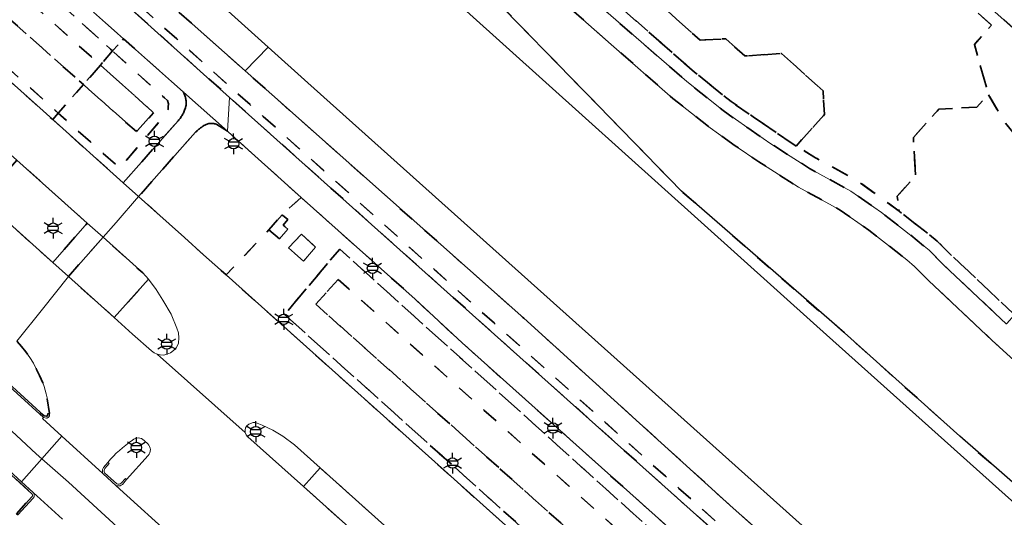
# Model space of a CAD drawing. Extents: x 105780 to 185197, y 477999 to 525027.
# Tile 228 of 562: x 107245 to 107366, y 478591 to 478652. Entities that reach past the tile are written whole.
import ezdxf
from ezdxf.enums import TextEntityAlignment as Align

# ---------------------------------------------------------------- set-up
doc = ezdxf.new("R2010")
doc.units = 0
doc.linetypes.add('XX-HIDDEN', pattern=[4, 2, -2])
for name, color, linetype, lineweight in [('B-GV-GR-MATERIAALGRENS-G', 252, 'XX-HIDDEN', 35), ('B-RO-IE-MEUBILAIR_WEGMEUBILAIR-S', 252, 'Continuous', 25), ('B-WE-GW-WATERGANG_SLOOT_INSTEEK-G', 252, 'Continuous', 30), ('B1-WE-VH-VERHARDING_ASFALT-GV', 252, 'Continuous', 18), ('B1-WE-VH-VERHARDING_BETON-GV', 252, 'Continuous', 18), ('B1-WE-VH-VERHARDING_BETONSTRAATSTEEN-GV', 252, 'Continuous', 18), ('B1-WE-VH-VERHARDING_TEGEL-GV', 252, 'Continuous', 18)]:
    doc.layers.add(name, color=color, linetype=linetype, lineweight=lineweight)
doc.styles.add('NLCS-ISO', font='NLCS-ISO.ttf')

# ---------------------------------------------------------------- blocks, each defined once
blk = doc.blocks.new('B-SIE-WEG_LICHTMAST-SO')
at = {"ltscale": 0.1}
for p, q in [((0, 1.27), (0, 2.53)), ((-1.1, 0.63), (-2.19, 1.27)), ((1.1, 0.63), (2.19, 1.27)), ((-1.1, -0.63), (-2.19, -1.27)), ((0, -1.27), (0, -2.53)), ((1.1, -0.63), (2.19, -1.27))]:
    blk.add_line(p, q, dxfattribs=at)
at = {"flags": 128}
for points in [[(-1.16, 0.5), (1.16, 0.5)], [(-1.16, -0.5), (1.16, -0.5)]]:
    blk.add_lwpolyline(points, dxfattribs=at)
at = {"ltscale": 0.1}
blk.add_circle((0, 0), 1.27, dxfattribs=at)
at = {"style": 'NLCS-ISO'}
blk.add_attdef('TYPE', text='', height=1.8, dxfattribs=at).set_placement((0, 2.53), align=Align.BOTTOM_CENTER)

msp = doc.modelspace()

# ---------------------------------------------------------------- linework, layer by layer
at = {"layer": 'B-GV-GR-MATERIAALGRENS-G', "flags": 128}
for points in [[(107151.653, 478750.96), (107140.294, 478761.131), (107126.392, 478773.278), (107114.762, 478783.187), (107103.227, 478792.801), (107087.394, 478805.892), (107086.686, 478805.128), (107102.59, 478792.031), (107114.118, 478782.422), (107125.739, 478772.522), (107126.129, 478772.181), (107139.632, 478760.383), (107170.61, 478732.583), (107186.678, 478718.258), (107208.313, 478698.747), (107219.241, 478689.003), (107229.188, 478680.133), (107271.031, 478642.558), (107366.082, 478557.499), (107407.845, 478520.126), (107464.973, 478468.816), (107479.245, 478456.115), (107491.738, 478444.616), (107503.691, 478434.015), (107508.432, 478429.923), (107515.389, 478424.289), (107518.895, 478421.786), (107521.941, 478419.508), (107529.904, 478414.372), (107535.14, 478411.24), (107538.979, 478409.042), (107543.722, 478406.446), (107548.646, 478404.019), (107553.714, 478401.679), (107558.939, 478399.551), (107565.846, 478396.992), (107572.354, 478394.921), (107577.749, 478393.365), (107578.891, 478393.123), (107583.54, 478392.136), (107591.485, 478390.762), (107597.827, 478389.898), (107605.293, 478389.112), (107609.203, 478388.779), (107608.826, 478389.841), (107605.388, 478390.108), (107597.947, 478390.89), (107591.638, 478391.749), (107583.728, 478393.117), (107577.991, 478394.335), (107572.644, 478395.877), (107566.171, 478397.938), (107559.3, 478400.482), (107554.112, 478402.596), (107549.076, 478404.921), (107544.182, 478407.332), (107539.468, 478409.915), (107535.644, 478412.102), (107530.431, 478415.221), (107522.512, 478420.329), (107519.485, 478422.593), (107515.994, 478425.084), (107509.074, 478430.69), (107504.349, 478434.768), (107498.687, 478439.787), (107492.407, 478445.357), (107479.915, 478456.855), (107465.64, 478469.561), (107408.513, 478520.871), (107366.748, 478558.245), (107271.698, 478643.303), (107229.854, 478680.877), (107208.98, 478699.491), (107187.345, 478719.001), (107171.402, 478733.277)], [(107084.805, 478796.956), (107092.273, 478790.919), (107099.668, 478784.795), (107107.009, 478778.606), (107114.308, 478772.367), (107118.176, 478768.994), (107129.654, 478758.728), (107146.07, 478744.324), (107255.283, 478646.49), (107256.75, 478648.224), (107146.812, 478747.792), (107138.316, 478755.244), (107120.748, 478770.378), (107111.642, 478778.018), (107098.341, 478788.829), (107091.631, 478794.158), (107084.87, 478799.427), (107078.998, 478791.885), (107089.593, 478783.152), (107108.324, 478767.543), (107116.449, 478760.658), (107125.092, 478753.168), (107133.66, 478745.591), (107250.14, 478640.628), (107253.208, 478644.111), (107131.816, 478752.033), (107117.377, 478764.679), (107082.707, 478794.569)], [(107146.07, 478744.324), (107129.654, 478758.728), (107118.176, 478768.994), (107114.308, 478772.367), (107107.009, 478778.606), (107099.668, 478784.795), (107092.273, 478790.919), (107084.805, 478796.956), (107082.707, 478794.569), (107117.377, 478764.679), (107131.816, 478752.033), (107253.208, 478644.111), (107255.283, 478646.49)], [(107337.969, 478674.66), (107337.936, 478671.586), (107334.13, 478667.357), (107328.448, 478667.054), (107322.119, 478672.739), (107316.134, 478672.478), (107312.126, 478668.022), (107313.994, 478663.816), (107319.111, 478659.213), (107320.879, 478659.308), (107324.182, 478656.336), (107324.282, 478653.239), (107328.436, 478649.534), (107331.558, 478649.701), (107333.884, 478647.608), (107338.364, 478647.911), (107343.414, 478643.367), (107343.584, 478640.447), (107340.136, 478636.614), (107342.506, 478635.191), (107347.61, 478632.388), (107352.696, 478628.68), (107352.46, 478630.492), (107354.707, 478633.02), (107354.433, 478637.666), (107357.544, 478641.125), (107362.191, 478641.369), (107363.591, 478642.901), (107361.876, 478649.015), (107363.955, 478651.374)], [(107253.208, 478644.111), (107250.14, 478640.628), (107257.629, 478633.926), (107263.163, 478640.406), (107263.338, 478640.651), (107263.549, 478641.106), (107263.549, 478641.387), (107263.584, 478641.772), (107263.478, 478642.157), (107263.093, 478642.508), (107262.323, 478643.173), (107261.902, 478643.558), (107256.75, 478648.224), (107255.283, 478646.49), (107261.762, 478640.686), (107259.66, 478638.374)], [(107255.283, 478646.49), (107253.208, 478644.111), (107259.66, 478638.374), (107261.762, 478640.686)], [(107371.824, 478631.793), (107371.084, 478633.893), (107368.265, 478636.25), (107365.524, 478639.604), (107363.591, 478642.901), (107362.191, 478641.369), (107357.544, 478641.125), (107354.433, 478637.666), (107354.707, 478633.02), (107352.46, 478630.492), (107352.696, 478628.68), (107357.353, 478625.009), (107359.2, 478623.171), (107366.782, 478616.03), (107374.064, 478624.35), (107374.477, 478624.822), (107372.977, 478627.729), (107372.59, 478629.49)], [(107245.091, 478634.894), (107240.88, 478630.11), (107249.458, 478622.42), (107253.675, 478627.2)], [(107419.714, 478495.161), (107415.934, 478495.592), (107402.927, 478503.63), (107277.742, 478616.057), (107284.461, 478624.043), (107412.618, 478508.549), (107436.575, 478487.102), (107437.858, 478488.608), (107405.571, 478517.587), (107299.405, 478612.591), (107293.659, 478617.945), (107279.747, 478630.342), (107277.426, 478628.224), (107278.143, 478627.646), (107277.578, 478626.955), (107278.152, 478626.453), (107277.136, 478625.288), (107275.836, 478626.396), (107270.609, 478620.885), (107403.802, 478501.472), (107404.128, 478501.848), (107417.221, 478493.416), (107417.607, 478493.07), (107419.195, 478494.893), (107432.269, 478483.101), (107432.737, 478482.597), (107433.137, 478483.067), (107432.657, 478483.575)], [(107261.146, 478620.365), (107260.439, 478621.138), (107255.596, 478625.479), (107251.364, 478620.711), (107256.974, 478615.681)], [(107279.787, 478625.851), (107281.528, 478624.26), (107280.036, 478622.58), (107278.216, 478624.195)], [(107397.955, 478513.288), (107281.54, 478617.323), (107284.267, 478620.342), (107435.018, 478485.275), (107436.575, 478487.102), (107412.618, 478508.549), (107284.461, 478624.043), (107277.742, 478616.057), (107402.927, 478503.63), (107415.934, 478495.592), (107419.714, 478495.161), (107432.657, 478483.575), (107433.137, 478483.067), (107434.494, 478484.66), (107421.141, 478496.487)], [(107284.267, 478620.342), (107281.54, 478617.323), (107397.955, 478513.288), (107421.141, 478496.487), (107434.494, 478484.66), (107435.018, 478485.275)], [(107348.55, 478538.296), (107346.874, 478539.396), (107345.289, 478540.64), (107282.072, 478597.355), (107280.05, 478595.066), (107420.897, 478468.701), (107425.005, 478473.522), (107362.571, 478529.576), (107361.043, 478530.89), (107359.822, 478531.785), (107358.542, 478532.598)]]:
    msp.add_lwpolyline(points, close=True, dxfattribs=at)
for points in [[(107084.87, 478799.427), (107091.631, 478794.158), (107098.341, 478788.829), (107111.642, 478778.018), (107120.748, 478770.378), (107138.316, 478755.244), (107146.812, 478747.792), (107256.75, 478648.224), (107258.111, 478649.683), (107254.425, 478652.961), (107204.796, 478697.575), (107189.158, 478711.551), (107137.619, 478757.973), (107113.836, 478778.315), (107084.363, 478802.686), (107078.025, 478795.067)], [(107078.153, 478790.882), (107078.285, 478790.775), (107089.707, 478781.393), (107102.307, 478770.865), (107111.07, 478763.43), (107119.969, 478755.77), (107128.8, 478748.022), (107249.455, 478639.85), (107250.14, 478640.628), (107133.66, 478745.591), (107125.092, 478753.168), (107116.449, 478760.658), (107108.324, 478767.543), (107089.593, 478783.152), (107078.998, 478791.885), (107084.87, 478799.427)], [(107183.952, 478724.782), (107154.895, 478751.945), (107154.217, 478753.001), (107154.255, 478754.068), (107151.653, 478750.96), (107171.402, 478733.277), (107187.345, 478719.001), (107208.98, 478699.491), (107229.854, 478680.877), (107271.698, 478643.303), (107366.748, 478558.245), (107408.513, 478520.871), (107465.64, 478469.561), (107479.915, 478456.855), (107492.407, 478445.357), (107498.687, 478439.787), (107504.349, 478434.768), (107509.074, 478430.69), (107515.994, 478425.084), (107519.485, 478422.593), (107522.512, 478420.329), (107530.431, 478415.221), (107535.644, 478412.102), (107539.468, 478409.915), (107544.182, 478407.332), (107549.076, 478404.921), (107554.112, 478402.596), (107559.3, 478400.482), (107566.171, 478397.938), (107572.644, 478395.877), (107577.991, 478394.335), (107583.728, 478393.117), (107591.638, 478391.749), (107597.947, 478390.89), (107605.388, 478390.108), (107608.826, 478389.841), (107607.367, 478393.947)], [(107529.843, 478425.199), (107521.572, 478429.478), (107504.634, 478439.57), (107501.232, 478441.941), (107497.464, 478444.829), (107485.627, 478455.175), (107453.797, 478483.944), (107418.641, 478515.303), (107416.933, 478516.839), (107384.163, 478546.309), (107332.058, 478592.802), (107306.918, 478615.603), (107272.933, 478645.778), (107183.952, 478724.782)], [(107332.708, 478636.647), (107329.656, 478638.829), (107325.093, 478642.434), (107317.586, 478648.998), (107301.663, 478663.091), (107300.153, 478664.608), (107299.93, 478664.937), (107299.132, 478666.116), (107298.203, 478667.67), (107296.626, 478670.628), (107295.821, 478671.703), (107294.957, 478672.712), (107294.141, 478673.666), (107293.241, 478674.504), (107292.252, 478675.258), (107291.298, 478675.804), (107289.132, 478676.905), (107283.419, 478679.359), (107279.524, 478681.24), (107278.379, 478682.02), (107277.448, 478682.884), (107276.726, 478683.765), (107275.977, 478684.989), (107275.448, 478686.096), (107275.14, 478687.067), (107274.993, 478688.185), (107275.059, 478690.595), (107275.211, 478691.689), (107275.645, 478692.844), (107276.218, 478693.829), (107283.53, 478702.392), (107282.758, 478703.08), (107278.368, 478698.914), (107275.354, 478696.317), (107274.802, 478695.757), (107274.301, 478695.16), (107273.046, 478693.376), (107272.36, 478692.093), (107272.107, 478691.43), (107271.857, 478690.256), (107271.798, 478689.214), (107271.863, 478688.161), (107272.05, 478687.145), (107272.353, 478686.245), (107272.769, 478685.373), (107273.499, 478684.12), (107274.311, 478682.954), (107275.236, 478681.858), (107276.752, 478680.338), (107278.4, 478678.993), (107280.066, 478677.873), (107282.245, 478676.416), (107283.789, 478675.593), (107286.945, 478674.049), (107288.479, 478673.233), (107289.933, 478672.323), (107291.268, 478671.272), (107292.284, 478670.266), (107293.225, 478669.175), (107294.112, 478668.02), (107297.569, 478663.209), (107297.429, 478663.036), (107297.429, 478662.757)], [(107301.568, 478677.47), (107306.942, 478683.707), (107307.393, 478683.324), (107316.67, 478693.676), (107336.99, 478675.543), (107337.969, 478674.66), (107363.955, 478651.374), (107361.876, 478649.015), (107363.591, 478642.901), (107365.524, 478639.604), (107368.265, 478636.25), (107371.084, 478633.893), (107371.824, 478631.793), (107372.59, 478629.49), (107372.977, 478627.729), (107374.477, 478624.822), (107377.649, 478628.402), (107381.277, 478625.221), (107384.633, 478628.995), (107386.765, 478631.394), (107369.956, 478646.333), (107370.807, 478647.266), (107348.09, 478667.559), (107333.63, 478680.59), (107320.138, 478692.651), (107316.553, 478695.792), (107313.233, 478692.041), (107309.588, 478688.003), (107307.251, 478685.413), (107306.778, 478685.816), (107300.46, 478678.482), (107299.426, 478677.163), (107298.86, 478676.103), (107298.46, 478675.113), (107298.302, 478673.97), (107298.315, 478672.736), (107298.569, 478671.473), (107299.052, 478670.228), (107299.705, 478669.016), (107300.487, 478667.853), (107301.459, 478666.724), (107302.494, 478665.753), (107309.244, 478659.791), (107309.789, 478659.315), (107326.787, 478644.471), (107331.248, 478640.946), (107334.224, 478638.818), (107337.039, 478636.9), (107341.76, 478633.89), (107346.805, 478631.12), (107350.542, 478628.508), (107353.925, 478625.882), (107356.351, 478623.891), (107358.158, 478622.094), (107365.793, 478614.901), (107366.782, 478616.03), (107359.2, 478623.171), (107357.353, 478625.009), (107352.696, 478628.68), (107347.61, 478632.388), (107342.506, 478635.191), (107340.136, 478636.614), (107335.075, 478640.053), (107332.222, 478642.032), (107327.751, 478645.62), (107302.494, 478667.81)], [(107302.494, 478667.81), (107327.751, 478645.62), (107332.222, 478642.032), (107335.075, 478640.053), (107340.136, 478636.614), (107343.584, 478640.447), (107343.414, 478643.367), (107338.364, 478647.911), (107333.884, 478647.608), (107331.558, 478649.701), (107328.436, 478649.534), (107324.282, 478653.239), (107324.182, 478656.336), (107320.879, 478659.308), (107319.111, 478659.213), (107313.994, 478663.816), (107312.126, 478668.022), (107316.134, 478672.478)], [(107301.217, 478656.747), (107315.995, 478641.552), (107326.15, 478631.118), (107346.02, 478613.809), (107360.111, 478601.196), (107371.324, 478591.43), (107432.482, 478537.135), (107505.717, 478471.11), (107514.101, 478463.927), (107516.078, 478462.658), (107520.207, 478467.272), (107519.202, 478468.619), (107518.911, 478469.262), (107518.308, 478471.034), (107517.985, 478472.601), (107517.979, 478473.298), (107518.072, 478474.04), (107518.304, 478474.826), (107518.644, 478475.658), (107519.032, 478476.415), (107519.499, 478477.024), (107520.608, 478478.073), (107520.684, 478478.304), (107520.58, 478478.603), (107515.85, 478484.354), (107512.78, 478488.288), (107511.257, 478489.95), (107509.508, 478491.549), (107508.617, 478492.19), (107506.726, 478493.318), (107505.745, 478493.736), (107502.7, 478494.749), (107502.226, 478493.324), (107498.657, 478494.511), (107493.935, 478495.837), (107486.834, 478498.011), (107487.273, 478499.446), (107482.355, 478501.236), (107480.828, 478501.99), (107478.868, 478503.049), (107477.135, 478504.152), (107474.891, 478505.705), (107472.698, 478507.362), (107466.928, 478512.165), (107419.465, 478554.959), (107408.255, 478564.944), (107402.512, 478570.129), (107397.688, 478575.082), (107394.055, 478579.618), (107390.635, 478584.246), (107388.473, 478587.371), (107387.093, 478589.881), (107385.725, 478591.862), (107383.867, 478594.231), (107382.099, 478596.232), (107379.175, 478599.146), (107364.045, 478612.901), (107356.3, 478620.206), (107354.577, 478621.923), (107353.618, 478622.744), (107348.988, 478626.363), (107345.401, 478628.871), (107340.417, 478631.607), (107335.58, 478634.691), (107332.708, 478636.647)], [(107265.418, 478643.187), (107258.111, 478649.683), (107256.75, 478648.224), (107261.902, 478643.558), (107262.323, 478643.173), (107263.093, 478642.508), (107263.478, 478642.157), (107263.584, 478641.772), (107263.549, 478641.387), (107263.549, 478641.106), (107263.338, 478640.651), (107263.163, 478640.406), (107257.629, 478633.926), (107250.14, 478640.628)], [(107250.14, 478640.628), (107249.455, 478639.85), (107258.053, 478632.142), (107264.748, 478639.698)], [(107266.855, 478638.298), (107259.939, 478630.45), (107265.53, 478625.438), (107267.863, 478623.347), (107270.609, 478620.885), (107275.836, 478626.396), (107277.426, 478628.224), (107279.747, 478630.342)], [(107279.747, 478630.342), (107270.855, 478638.353), (107270.758, 478638.439), (107269.488, 478639.241)], [(107248.841, 478603.939), (107249.055, 478603.996), (107248.774, 478605.9), (107248.67, 478606.365), (107248.546, 478606.825), (107248.402, 478607.279), (107248.238, 478607.727), (107248.055, 478608.166), (107247.853, 478608.598), (107247.499, 478609.363), (107247.1, 478610.106), (107246.659, 478610.824), (107246.177, 478611.515), (107245.655, 478612.177), (107245.096, 478612.808)], [(107242.059, 478609.455), (107248.416, 478603.693), (107248.7, 478603.642)], [(107245.191, 478591.61), (107245.029, 478591.759), (107246.917, 478593.799), (107246.933, 478593.817), (107246.947, 478593.837), (107246.96, 478593.857), (107246.971, 478593.879), (107246.98, 478593.901), (107246.987, 478593.924), (107246.992, 478593.948), (107246.995, 478593.972), (107246.996, 478593.996), (107246.995, 478594.02), (107246.992, 478594.044), (107246.986, 478594.068), (107246.979, 478594.091), (107246.97, 478594.113), (107246.959, 478594.135), (107246.946, 478594.156), (107246.931, 478594.175), (107246.915, 478594.193), (107236.433, 478603.795), (107233.382, 478600.342), (107237.951, 478596.266), (107238.699, 478597.07), (107239.787, 478596.027), (107238.459, 478594.59), (107232.812, 478599.65), (107223.532, 478589.127)], [(107248.7, 478603.642), (107248.767, 478603.673), (107248.82, 478603.726), (107248.839, 478603.758), (107248.852, 478603.793), (107248.859, 478603.867), (107248.841, 478603.939)]]:
    msp.add_lwpolyline(points, dxfattribs=at)
for points in [[(107265.706, 478641.484, 0.1491529), (107265.418, 478643.187)], [(107264.748, 478639.698, 0.120973), (107265.706, 478641.484)], [(107269.488, 478639.241, 0.2553904), (107267.91, 478639.116)], [(107267.91, 478639.116, 0.0411941), (107266.855, 478638.298)]]:
    msp.add_lwpolyline(points, format="xyb", dxfattribs=at)
at = {"layer": 'B-WE-GW-WATERGANG_SLOOT_INSTEEK-G', "flags": 128}
for points in [[(107077.402, 478853.444), (107098.971, 478834.123), (107146.049, 478791.728), (107160.298, 478778.896), (107163.388, 478776.091), (107162.065, 478774.569), (107150.149, 478761.194), (107155.855, 478756.029), (107157.604, 478754.479), (107161.89, 478750.58), (107175.804, 478738.285), (107260.667, 478662.31), (107275.757, 478648.691), (107280.581, 478644.337), (107354.485, 478578.097), (107398.86, 478538.508)], [(107402.643, 478560.903), (107342.677, 478614.622), (107290.664, 478661.464), (107288.519, 478663.438), (107275.678, 478675.255), (107267.424, 478682.85), (107261.116, 478688.655), (107266.837, 478695.007), (107273.148, 478702.015), (107265.613, 478709.175), (107258.54, 478715.481), (107247.776, 478725.072), (107215.154, 478753.875)], [(107290.664, 478661.464), (107342.677, 478614.622), (107402.643, 478560.903)], [(107315.995, 478641.552), (107301.217, 478656.747)], [(107398.86, 478538.508), (107354.485, 478578.097), (107280.581, 478644.337), (107275.757, 478648.691), (107272.933, 478645.778), (107306.918, 478615.603), (107332.058, 478592.802), (107384.163, 478546.309)], [(107371.324, 478591.43), (107360.111, 478601.196), (107346.02, 478613.809), (107326.15, 478631.118), (107315.995, 478641.552)]]:
    msp.add_lwpolyline(points, dxfattribs=at)
msp.add_lwpolyline([(107157.604, 478754.479), (107155.855, 478756.029), (107154.255, 478754.068), (107154.217, 478753.001), (107154.895, 478751.945), (107183.952, 478724.782), (107272.933, 478645.778), (107275.757, 478648.691), (107260.667, 478662.31), (107175.804, 478738.285), (107161.89, 478750.58)], close=True, dxfattribs=at)
at = {"layer": 'B1-WE-VH-VERHARDING_ASFALT-GV', "flags": 128}
for points in [[(107245.096, 478612.808), (107248.196, 478616.697), (107251.364, 478620.711), (107249.458, 478622.42), (107240.88, 478630.11), (107119.114, 478739.273), (107111.212, 478746.233), (107103.218, 478753.128), (107088.636, 478765.408), (107073.922, 478777.529), (107059.877, 478788.871), (107052.807, 478794.482)], [(107123.869, 478743.54), (107245.091, 478634.894), (107253.675, 478627.2), (107255.596, 478625.479), (107257.192, 478627.306), (107259.939, 478630.45), (107258.053, 478632.142), (107249.455, 478639.85), (107128.8, 478748.022)], [(107301.663, 478663.091), (107317.586, 478648.998), (107325.093, 478642.434), (107329.656, 478638.829), (107332.708, 478636.647), (107335.58, 478634.691), (107340.417, 478631.607), (107345.401, 478628.871), (107348.988, 478626.363), (107353.618, 478622.744), (107354.577, 478621.923), (107356.3, 478620.206), (107364.045, 478612.901), (107379.175, 478599.146)], [(107365.793, 478614.901), (107358.158, 478622.094), (107356.351, 478623.891), (107353.925, 478625.882), (107350.542, 478628.508), (107346.805, 478631.12), (107341.76, 478633.89), (107337.039, 478636.9), (107334.224, 478638.818), (107331.248, 478640.946), (107326.787, 478644.471), (107309.789, 478659.315)], [(107403.802, 478501.472), (107270.609, 478620.885), (107267.863, 478623.347), (107265.53, 478625.438), (107259.939, 478630.45), (107257.192, 478627.306), (107255.596, 478625.479), (107260.439, 478621.138), (107261.146, 478620.365), (107262.065, 478619.124), (107262.903, 478617.81), (107263.897, 478616.106), (107264.616, 478614.39), (107264.781, 478613.812), (107264.841, 478613.213), (107264.781, 478612.578), (107264.682, 478612.272), (107264.516, 478611.997), (107264.205, 478611.664), (107263.838, 478611.395), (107263.422, 478611.207), (107262.976, 478611.114), (107262.577, 478611.12), (107262.189, 478611.213), (107272.946, 478601.651), (107272.913, 478601.948), (107272.974, 478602.241), (107273.129, 478602.497), (107273.366, 478602.68), (107273.925, 478602.864), (107274.212, 478602.868), (107275.014, 478602.57), (107276.314, 478601.948), (107277.545, 478601.2), (107278.952, 478600.145), (107282.072, 478597.355), (107345.289, 478540.64)], [(107420.897, 478468.701), (107280.05, 478595.066), (107273.267, 478601.152), (107273.069, 478601.379), (107272.946, 478601.651), (107262.189, 478611.213), (107261.828, 478611.383), (107261.506, 478611.618), (107259.207, 478613.679), (107256.974, 478615.681), (107251.364, 478620.711), (107248.196, 478616.697), (107245.096, 478612.808)], [(107245.096, 478612.808), (107245.655, 478612.177), (107246.177, 478611.515), (107246.659, 478610.824), (107247.1, 478610.106), (107247.499, 478609.363), (107247.853, 478608.598), (107248.055, 478608.166), (107248.238, 478607.727), (107248.402, 478607.279), (107248.546, 478606.825), (107248.67, 478606.365), (107248.774, 478605.9), (107249.055, 478603.996), (107249.066, 478603.959), (107249.074, 478603.921), (107249.079, 478603.883), (107249.08, 478603.844), (107249.078, 478603.805), (107249.072, 478603.767), (107249.063, 478603.729), (107249.05, 478603.692), (107249.035, 478603.657), (107249.016, 478603.623), (107248.994, 478603.591), (107248.97, 478603.561), (107248.943, 478603.533), (107248.914, 478603.508), (107248.882, 478603.485), (107248.849, 478603.465), (107248.814, 478603.449), (107248.778, 478603.435), (107248.74, 478603.425), (107248.702, 478603.418), (107248.315, 478603.487), (107248.206, 478603.378), (107250.577, 478601.215), (107255.582, 478596.649), (107255.536, 478596.796), (107255.519, 478596.949), (107255.522, 478597.026), (107255.532, 478597.102), (107255.574, 478597.25), (107255.643, 478597.387), (107256.162, 478598.015)], [(107260.607, 478600.692), (107261.041, 478600.263)], [(107261.098, 478598.86), (107258.478, 478595.918), (107257.954, 478595.329), (107257.823, 478595.236), (107257.676, 478595.172), (107257.598, 478595.151), (107257.519, 478595.139), (107257.358, 478595.138), (107257.201, 478595.171), (107264.544, 478588.472)], [(107250.649, 478591.092), (107247.065, 478594.354), (107247.095, 478594.322), (107247.122, 478594.287), (107247.146, 478594.25), (107247.167, 478594.211), (107247.184, 478594.171), (107247.198, 478594.129), (107247.208, 478594.086), (107247.214, 478594.042), (107247.216, 478593.998), (107247.214, 478593.955), (107247.209, 478593.913), (107247.2, 478593.871), (107247.188, 478593.83), (107247.172, 478593.79), (107247.153, 478593.751), (107247.131, 478593.715), (107247.105, 478593.68), (107247.077, 478593.648), (107245.191, 478591.61)]]:
    msp.add_lwpolyline(points, dxfattribs=at)
at = {"layer": 'B1-WE-VH-VERHARDING_ASFALT-GV'}
for points in [[(107259.179, 478600.737, -0.3900659), (107260.607, 478600.692)], [(107256.162, 478598.015, -0.0613275), (107259.179, 478600.737)], [(107261.041, 478600.263, -0.4255384), (107261.098, 478598.86)]]:
    msp.add_lwpolyline(points, format="xyb", dxfattribs=at)
at = {"layer": 'B1-WE-VH-VERHARDING_BETON-GV', "flags": 128}
for points in [[(107176.862, 478668.682), (107174.342, 478665.923), (107240.191, 478605.765), (107247.454, 478599.043), (107248.139, 478598.441), (107250.577, 478601.215), (107248.206, 478603.378), (107248.315, 478603.487), (107241.858, 478609.355), (107239.292, 478611.693)], [(107174.342, 478665.923), (107171.817, 478663.159), (107234.68, 478605.669), (107236.58, 478603.959), (107245.67, 478595.632), (107248.139, 478598.441), (107247.454, 478599.043), (107240.191, 478605.765)], [(107277.578, 478626.955), (107278.143, 478627.646), (107277.426, 478628.224), (107275.836, 478626.396), (107277.136, 478625.288), (107278.152, 478626.453)], [(107279.787, 478625.851), (107278.216, 478624.195), (107280.036, 478622.58), (107281.528, 478624.26)], [(107255.519, 478596.949), (107255.536, 478596.796), (107255.582, 478596.649), (107257.201, 478595.171), (107257.358, 478595.138), (107257.519, 478595.139), (107257.598, 478595.151), (107257.676, 478595.172), (107257.823, 478595.236), (107257.954, 478595.329), (107258.478, 478595.918), (107258.316, 478596.067), (107257.799, 478595.486), (107257.681, 478595.41), (107257.66, 478595.403), (107257.547, 478595.365), (107257.501, 478595.358), (107257.474, 478595.357), (107257.407, 478595.355), (107257.268, 478595.381), (107255.785, 478596.734), (107255.747, 478596.866), (107255.741, 478597.002), (107255.748, 478597.056), (107255.767, 478597.136), (107255.824, 478597.261), (107256.336, 478597.881), (107256.165, 478598.013), (107256.162, 478598.015), (107255.643, 478597.387), (107255.574, 478597.25), (107255.532, 478597.102), (107255.522, 478597.026)]]:
    msp.add_lwpolyline(points, close=True, dxfattribs=at)
for points in [[(107241.858, 478609.355), (107248.315, 478603.487), (107248.702, 478603.418), (107248.74, 478603.425), (107248.778, 478603.435), (107248.814, 478603.449), (107248.849, 478603.465), (107248.882, 478603.485), (107248.914, 478603.508), (107248.943, 478603.533), (107248.97, 478603.561), (107248.994, 478603.591), (107249.016, 478603.623), (107249.035, 478603.657), (107249.05, 478603.692), (107249.063, 478603.729), (107249.072, 478603.767), (107249.078, 478603.805), (107249.08, 478603.844), (107249.079, 478603.883), (107249.074, 478603.921), (107249.066, 478603.959), (107249.055, 478603.996), (107248.841, 478603.939), (107248.859, 478603.867), (107248.852, 478603.793), (107248.839, 478603.758), (107248.82, 478603.726), (107248.767, 478603.673), (107248.7, 478603.642), (107248.416, 478603.693), (107242.059, 478609.455)], [(107236.433, 478603.795), (107246.915, 478594.193), (107246.931, 478594.175), (107246.946, 478594.156), (107246.959, 478594.135), (107246.97, 478594.113), (107246.979, 478594.091), (107246.986, 478594.068), (107246.992, 478594.044), (107246.995, 478594.02), (107246.996, 478593.996), (107246.995, 478593.972), (107246.992, 478593.948), (107246.987, 478593.924), (107246.98, 478593.901), (107246.971, 478593.879), (107246.96, 478593.857), (107246.947, 478593.837), (107246.933, 478593.817), (107246.917, 478593.799), (107245.029, 478591.759)], [(107245.191, 478591.61), (107247.077, 478593.648), (107247.105, 478593.68), (107247.131, 478593.715), (107247.153, 478593.751), (107247.172, 478593.79), (107247.188, 478593.83), (107247.2, 478593.871), (107247.209, 478593.913), (107247.214, 478593.955), (107247.216, 478593.998), (107247.214, 478594.042), (107247.208, 478594.086), (107247.198, 478594.129), (107247.184, 478594.171), (107247.167, 478594.211), (107247.146, 478594.25), (107247.122, 478594.287), (107247.095, 478594.322), (107247.065, 478594.354), (107245.67, 478595.632), (107236.58, 478603.959)], [(107264.544, 478588.472), (107257.201, 478595.171), (107255.582, 478596.649), (107250.577, 478601.215), (107248.139, 478598.441), (107251.371, 478595.6), (107268.279, 478580.053)], [(107268.279, 478580.053), (107251.371, 478595.6), (107248.139, 478598.441), (107245.67, 478595.632), (107247.065, 478594.354), (107250.649, 478591.092)]]:
    msp.add_lwpolyline(points, dxfattribs=at)
at = {"layer": 'B1-WE-VH-VERHARDING_BETONSTRAATSTEEN-GV', "flags": 128}
for points in [[(107263.897, 478616.106), (107262.903, 478617.81), (107262.065, 478619.124), (107261.146, 478620.365), (107256.974, 478615.681), (107259.207, 478613.679), (107261.506, 478611.618), (107261.828, 478611.383), (107262.189, 478611.213), (107262.577, 478611.12), (107262.976, 478611.114), (107263.422, 478611.207), (107263.838, 478611.395), (107264.205, 478611.664), (107264.516, 478611.997), (107264.682, 478612.272), (107264.781, 478612.578), (107264.841, 478613.213), (107264.781, 478613.812), (107264.616, 478614.39)], [(107278.952, 478600.145), (107277.545, 478601.2), (107276.314, 478601.948), (107275.014, 478602.57), (107274.212, 478602.868), (107273.925, 478602.864), (107273.366, 478602.68), (107273.129, 478602.497), (107272.974, 478602.241), (107272.913, 478601.948), (107272.946, 478601.651), (107273.069, 478601.379), (107273.267, 478601.152), (107280.05, 478595.066), (107282.072, 478597.355)]]:
    msp.add_lwpolyline(points, close=True, dxfattribs=at)
at = {"layer": 'B1-WE-VH-VERHARDING_BETONSTRAATSTEEN-GV'}
for points in [[(107260.607, 478600.692, 0.3900659), (107259.179, 478600.737)], [(107259.179, 478600.737, 0.0613275), (107256.162, 478598.015)], [(107261.098, 478598.86, 0.4255384), (107261.041, 478600.263)]]:
    msp.add_lwpolyline(points, format="xyb", dxfattribs=at)
at = {"layer": 'B1-WE-VH-VERHARDING_BETONSTRAATSTEEN-GV', "flags": 128}
for points in [[(107261.041, 478600.263), (107260.607, 478600.692)], [(107255.741, 478597.002), (107255.747, 478596.866), (107255.785, 478596.734), (107257.268, 478595.381), (107257.407, 478595.355), (107257.474, 478595.357), (107257.501, 478595.358), (107257.547, 478595.365), (107257.66, 478595.403), (107257.681, 478595.41), (107257.799, 478595.486), (107258.316, 478596.067), (107258.478, 478595.918), (107261.098, 478598.86)], [(107256.162, 478598.015), (107256.165, 478598.013), (107256.336, 478597.881), (107255.824, 478597.261), (107255.767, 478597.136), (107255.748, 478597.056), (107255.741, 478597.002)]]:
    msp.add_lwpolyline(points, dxfattribs=at)
at = {"layer": 'B1-WE-VH-VERHARDING_TEGEL-GV', "flags": 128}
for points in [[(107254.425, 478652.961), (107258.111, 478649.683), (107265.418, 478643.187), (107270.758, 478638.439), (107271.031, 478642.558), (107229.188, 478680.133)], [(107348.09, 478667.559), (107370.807, 478647.266)], [(107270.758, 478638.439), (107265.418, 478643.187)], [(107366.082, 478557.499), (107271.031, 478642.558), (107270.758, 478638.439), (107270.855, 478638.353), (107279.747, 478630.342), (107293.659, 478617.945), (107299.405, 478612.591), (107405.571, 478517.587), (107437.858, 478488.608), (107451.96, 478475.951), (107453.493, 478474.48)], [(107264.748, 478639.698), (107258.053, 478632.142), (107259.939, 478630.45), (107266.855, 478638.298)], [(107269.488, 478639.241), (107270.758, 478638.439)]]:
    msp.add_lwpolyline(points, dxfattribs=at)
at = {"layer": 'B1-WE-VH-VERHARDING_TEGEL-GV'}
for points in [[(107265.418, 478643.187, -0.1491529), (107265.706, 478641.484)], [(107265.706, 478641.484, -0.120973), (107264.748, 478639.698)], [(107267.91, 478639.116, -0.2553904), (107269.488, 478639.241)], [(107266.855, 478638.298, -0.0411941), (107267.91, 478639.116)]]:
    msp.add_lwpolyline(points, format="xyb", dxfattribs=at)
at = {"layer": 'B1-WE-VH-VERHARDING_TEGEL-GV', "flags": 128}
msp.add_lwpolyline([(107255.596, 478625.479), (107253.675, 478627.2), (107249.458, 478622.42), (107251.364, 478620.711)], close=True, dxfattribs=at)

# ---------------------------------------------------------------- block references
at = {"layer": 'B-RO-IE-MEUBILAIR_WEGMEUBILAIR-S', "xscale": 0.5, "yscale": 0.5, "zscale": 0.5}
for p in [(107261.861, 478637.189), (107271.523, 478636.891), (107249.497, 478626.598), (107288.465, 478621.703), (107277.633, 478615.475), (107263.364, 478612.455), (107310.478, 478602.198), (107274.219, 478601.765), (107259.659, 478599.835), (107298.229, 478597.937)]:
    msp.add_blockref('B-SIE-WEG_LICHTMAST-SO', p, dxfattribs=at)

doc.saveas('drawing.dxf')
